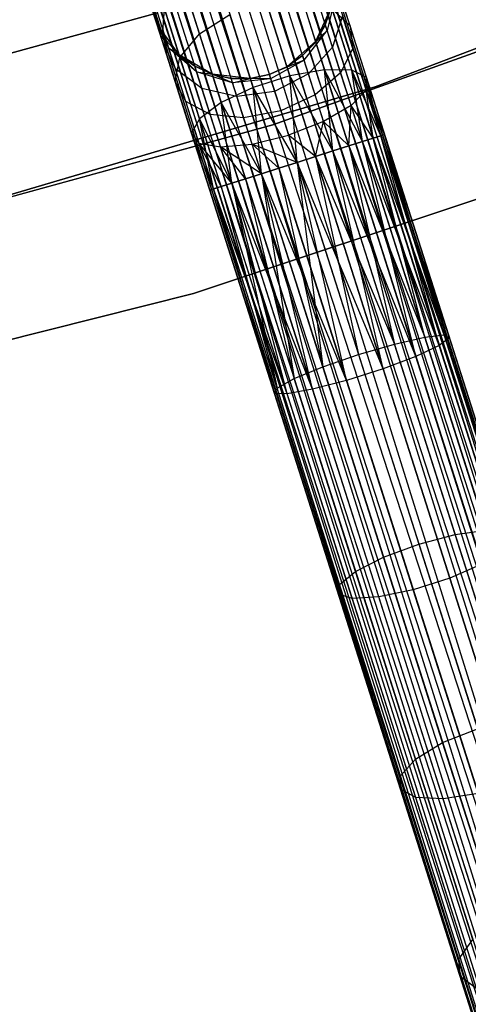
# Model space of a CAD drawing. Extents: x -102 to 102, y -101 to 102.
# Tile 283 of 481: x 16 to 21, y -69 to -58. Entities that reach past the tile are written whole.
import ezdxf

# ---------------------------------------------------------------- set-up
doc = ezdxf.new("R2010")
doc.units = 0
doc.header["$LTSCALE"] = 25.4
doc.layers.get('0').update_dxf_attribs({"linetype": 'CONTINUOUS'})

# ---------------------------------------------------------------- blocks, each defined once
blk = doc.blocks.new('NL2500011659_STL')
at = {"color": 0}
for p, q in [((14.094, -40.931, -7.395), (25.427, -76.553, -7.395)), ((14.094, -40.931, -7.605), (25.427, -76.553, -7.395)), ((25.385, -76.566, -7.809), (14.094, -40.931, -7.605)), ((14.094, -40.931, -7.605), (25.427, -76.553, -7.395)), ((14.094, -40.931, -7.395), (25.427, -76.553, -7.395)), ((25.385, -76.566, -7.809), (14.094, -40.931, -7.605)), ((25.304, -76.592, -7), (13.855, -41.007, -6.831)), ((13.855, -41.007, -6.831), (25.039, -76.676, -6.691)), ((13.855, -41.007, -6.831), (25.039, -76.676, -6.691)), ((25.304, -76.592, -7), (13.855, -41.007, -6.831)), ((13.855, -41.007, -8.169), (25.187, -76.629, -8.169)), ((13.855, -41.007, -8.169), (25.187, -76.629, -8.169)), ((13.972, -40.97, -7), (25.304, -76.592, -7)), ((13.972, -40.97, -7), (25.304, -76.592, -7)), ((25.187, -76.629, -8.169), (13.972, -40.97, -8)), ((13.972, -40.97, -8), (25.385, -76.566, -7.809)), ((13.972, -40.97, -8), (25.385, -76.566, -7.809)), ((25.187, -76.629, -8.169), (13.972, -40.97, -8)), ((25.427, -76.553, -7.395), (14.053, -40.944, -7.191)), ((14.053, -40.944, -7.191), (25.304, -76.592, -7)), ((14.053, -40.944, -7.191), (25.304, -76.592, -7)), ((25.427, -76.553, -7.395), (14.053, -40.944, -7.191)), ((14.053, -40.944, -7.809), (25.385, -76.566, -7.809)), ((14.053, -40.944, -7.809), (25.385, -76.566, -7.809)), ((25.039, -76.676, -6.691), (13.534, -41.109, -6.586)), ((13.534, -41.109, -6.586), (24.677, -76.791, -6.522)), ((13.534, -41.109, -6.586), (24.677, -76.791, -6.522)), ((25.039, -76.676, -6.691), (13.534, -41.109, -6.586)), ((13.534, -41.109, -8.414), (24.866, -76.731, -8.414)), ((13.534, -41.109, -8.414), (24.866, -76.731, -8.414)), ((13.707, -41.054, -6.691), (25.039, -76.676, -6.691)), ((13.707, -41.054, -6.691), (25.039, -76.676, -6.691)), ((24.866, -76.731, -8.414), (13.707, -41.054, -8.309)), ((13.707, -41.054, -8.309), (25.187, -76.629, -8.169)), ((13.707, -41.054, -8.309), (25.187, -76.629, -8.169)), ((24.866, -76.731, -8.414), (13.707, -41.054, -8.309)), ((13.147, -41.232, -6.5), (24.479, -76.854, -6.5)), ((13.147, -41.232, -6.5), (24.479, -76.854, -6.5)), ((13.147, -41.232, -8.5), (24.479, -76.854, -8.5)), ((13.147, -41.232, -8.5), (24.479, -76.854, -8.5)), ((13.345, -41.169, -6.522), (24.677, -76.791, -6.522)), ((13.345, -41.169, -6.522), (24.677, -76.791, -6.522)), ((13.345, -41.169, -8.478), (24.479, -76.854, -8.5)), ((13.345, -41.169, -8.478), (24.479, -76.854, -8.5)), ((13.345, -41.169, -8.478), (24.866, -76.731, -8.414)), ((13.345, -41.169, -8.478), (24.866, -76.731, -8.414)), ((12.759, -41.356, -8.414), (24.091, -76.978, -8.414)), ((12.759, -41.356, -8.414), (24.091, -76.978, -8.414)), ((24.281, -76.917, -6.522), (12.759, -41.356, -6.586)), ((12.759, -41.356, -6.586), (23.919, -77.032, -6.691)), ((12.759, -41.356, -6.586), (23.919, -77.032, -6.691)), ((24.281, -76.917, -6.522), (12.759, -41.356, -6.586)), ((24.091, -76.978, -8.414), (12.949, -41.295, -8.478)), ((12.949, -41.295, -8.478), (24.479, -76.854, -8.5)), ((24.091, -76.978, -8.414), (12.949, -41.295, -8.478)), ((12.949, -41.295, -6.522), (24.281, -76.917, -6.522)), ((12.949, -41.295, -6.522), (24.281, -76.917, -6.522)), ((12.949, -41.295, -8.478), (24.479, -76.854, -8.5)), ((12.438, -41.458, -8.169), (23.771, -77.079, -8.169)), ((12.438, -41.458, -8.169), (23.771, -77.079, -8.169)), ((23.919, -77.032, -6.691), (12.438, -41.458, -6.831)), ((12.438, -41.458, -6.831), (23.654, -77.117, -7)), ((12.438, -41.458, -6.831), (23.654, -77.117, -7)), ((23.919, -77.032, -6.691), (12.438, -41.458, -6.831)), ((23.771, -77.079, -8.169), (12.587, -41.41, -8.309)), ((12.587, -41.41, -8.309), (24.091, -76.978, -8.414)), ((12.587, -41.41, -8.309), (24.091, -76.978, -8.414)), ((23.771, -77.079, -8.169), (12.587, -41.41, -8.309)), ((12.587, -41.41, -6.691), (23.919, -77.032, -6.691)), ((12.587, -41.41, -6.691), (23.919, -77.032, -6.691)), ((23.531, -77.156, -7.395), (12.199, -41.534, -7.605)), ((12.199, -41.534, -7.395), (23.531, -77.156, -7.395)), ((23.531, -77.156, -7.395), (12.199, -41.534, -7.605)), ((12.199, -41.534, -7.605), (23.572, -77.143, -7.809)), ((12.199, -41.534, -7.605), (23.572, -77.143, -7.809)), ((12.199, -41.534, -7.395), (23.531, -77.156, -7.395)), ((12.24, -41.521, -7.809), (23.572, -77.143, -7.809)), ((12.24, -41.521, -7.809), (23.572, -77.143, -7.809)), ((23.654, -77.117, -7), (12.24, -41.521, -7.191)), ((12.24, -41.521, -7.191), (23.531, -77.156, -7.395)), ((12.24, -41.521, -7.191), (23.531, -77.156, -7.395)), ((23.654, -77.117, -7), (12.24, -41.521, -7.191)), ((23.572, -77.143, -7.809), (12.321, -41.495, -8)), ((12.321, -41.495, -8), (23.771, -77.079, -8.169)), ((12.321, -41.495, -8), (23.771, -77.079, -8.169)), ((23.572, -77.143, -7.809), (12.321, -41.495, -8)), ((12.321, -41.495, -7), (23.654, -77.117, -7)), ((12.321, -41.495, -7), (23.654, -77.117, -7)), ((19.811, -58.708, -316), (24.143, -57.065, -316)), ((24.143, -57.065, -315), (19.811, -58.708, -315)), ((19.811, -58.708, -316), (24.143, -57.065, -316)), ((24.143, -57.065, -315), (19.811, -58.708, -315)), ((17.907, -58.134, -307.227), (17.718, -57.541, -307.849)), ((17.907, -58.134, -307.227), (17.718, -57.541, -307.849)), ((23.121, -57.54, -308.5), (18.704, -59.122, -308.5)), ((18.704, -59.122, -318), (23.121, -57.54, -318)), ((18.704, -59.122, -318), (23.121, -57.54, -318)), ((23.121, -57.54, -308.5), (18.704, -59.122, -308.5)), ((17.445, -58.024, -314), (17.361, -57.617, -314)), ((17.445, -58.024, -314), (17.361, -57.617, -314)), ((19.272, -58.035, -309.5), (19.386, -57.708, -308.977)), ((19.272, -58.035, -309.5), (19.386, -57.708, -308.977)), ((19.386, -57.708, -308.977), (19.292, -58.097, -309.089)), ((19.386, -57.708, -308.977), (19.292, -58.097, -309.089)), ((19.54, -58.048, -307.797), (19.399, -57.605, -308.263)), ((19.54, -58.048, -307.797), (19.399, -57.605, -308.263)), ((18.886, -58.589, -306.668), (18.635, -57.798, -307.091)), ((18.886, -58.589, -306.668), (18.635, -57.798, -307.091)), ((19.264, -58.523, -306.828), (19.027, -57.777, -307.227)), ((19.264, -58.523, -306.828), (19.027, -57.777, -307.227)), ((17.44, -57.908, -312), (14.736, -58.653, -312)), ((14.736, -58.653, -314), (17.44, -57.908, -314)), ((14.736, -58.653, -314), (17.44, -57.908, -314)), ((17.44, -57.908, -312), (14.736, -58.653, -312)), ((17.445, -58.024, -314), (17.381, -57.825, -309.5)), ((17.445, -58.024, -314), (17.381, -57.825, -309.5)), ((17.573, -58.285, -308.977), (17.413, -57.923, -308.85)), ((17.413, -57.923, -308.85), (17.445, -58.024, -309.5)), ((17.413, -57.923, -308.85), (17.445, -58.024, -309.5)), ((17.503, -58.208, -308.263), (17.413, -57.923, -308.85)), ((17.573, -58.285, -308.977), (17.413, -57.923, -308.85)), ((17.503, -58.208, -308.263), (17.413, -57.923, -308.85)), ((17.503, -58.208, -308.263), (17.529, -57.864, -308.031)), ((17.503, -58.208, -308.263), (17.529, -57.864, -308.031)), ((17.696, -58.391, -307.477), (17.529, -57.864, -308.031)), ((17.696, -58.391, -307.477), (17.529, -57.864, -308.031)), ((19.338, -57.837, -314), (19.166, -58.216, -314)), ((19.338, -57.837, -314), (19.166, -58.216, -314)), ((19.272, -58.035, -309.5), (19.338, -57.837, -309.5)), ((19.338, -57.837, -314), (19.272, -58.035, -309.5)), ((19.272, -58.035, -309.5), (19.338, -57.837, -309.5)), ((19.338, -57.837, -314), (19.272, -58.035, -309.5)), ((19.347, -57.866, -307.477), (19.54, -58.048, -307.797)), ((19.558, -58.53, -307.122), (19.347, -57.866, -307.477)), ((19.558, -58.53, -307.122), (19.347, -57.866, -307.477)), ((19.347, -57.866, -307.477), (19.54, -58.048, -307.797)), ((17.687, -58.362, -314), (17.445, -58.024, -314)), ((17.573, -58.285, -308.977), (17.445, -58.024, -309.5)), ((17.445, -58.024, -309.5), (17.548, -58.206, -309.5)), ((17.573, -58.285, -308.977), (17.445, -58.024, -309.5)), ((17.445, -58.024, -309.5), (17.445, -58.024, -314)), ((17.548, -58.206, -309.5), (17.445, -58.024, -314)), ((17.687, -58.362, -314), (17.445, -58.024, -314)), ((17.548, -58.206, -309.5), (17.445, -58.024, -314)), ((17.445, -58.024, -309.5), (17.548, -58.206, -309.5)), ((17.445, -58.024, -309.5), (17.445, -58.024, -314)), ((17.907, -58.134, -307.227), (18.238, -57.924, -307.091)), ((17.907, -58.134, -307.227), (18.238, -57.924, -307.091)), ((18.49, -58.715, -306.668), (18.238, -57.924, -307.091)), ((18.49, -58.715, -306.668), (18.238, -57.924, -307.091)), ((19.459, -57.937, -308.506), (19.349, -58.277, -308.718)), ((19.459, -57.937, -308.506), (19.349, -58.277, -308.718)), ((19.572, -58.293, -308.132), (19.459, -57.937, -308.506)), ((19.572, -58.293, -308.132), (19.459, -57.937, -308.506)), ((17.696, -58.391, -307.477), (17.907, -58.134, -307.227)), ((17.696, -58.391, -307.477), (17.907, -58.134, -307.227)), ((18.144, -58.88, -306.828), (17.907, -58.134, -307.227)), ((18.144, -58.88, -306.828), (17.907, -58.134, -307.227)), ((19.025, -58.37, -309.5), (19.292, -58.097, -309.089)), ((19.025, -58.37, -309.5), (19.292, -58.097, -309.089)), ((19.042, -58.421, -309.164), (19.292, -58.097, -309.089)), ((19.042, -58.421, -309.164), (19.292, -58.097, -309.089)), ((19.166, -58.216, -309.5), (19.272, -58.035, -309.5)), ((19.272, -58.035, -309.5), (19.166, -58.216, -314)), ((19.272, -58.035, -309.5), (19.166, -58.216, -314)), ((19.166, -58.216, -309.5), (19.272, -58.035, -309.5)), ((19.166, -58.216, -309.5), (19.292, -58.097, -309.089)), ((19.166, -58.216, -309.5), (19.292, -58.097, -309.089)), ((19.292, -58.097, -309.089), (19.272, -58.035, -309.5)), ((19.292, -58.097, -309.089), (19.272, -58.035, -309.5)), ((19.349, -58.277, -308.718), (19.292, -58.097, -309.089)), ((19.349, -58.277, -308.718), (19.292, -58.097, -309.089)), ((19.54, -58.048, -307.797), (19.572, -58.293, -308.132)), ((19.718, -58.608, -307.498), (19.54, -58.048, -307.797)), ((19.718, -58.608, -307.498), (19.54, -58.048, -307.797)), ((19.54, -58.048, -307.797), (19.572, -58.293, -308.132)), ((17.646, -58.513, -308.506), (17.503, -58.208, -308.263)), ((17.644, -58.651, -307.797), (17.503, -58.208, -308.263)), ((17.646, -58.513, -308.506), (17.503, -58.208, -308.263)), ((17.644, -58.651, -307.797), (17.503, -58.208, -308.263)), ((17.573, -58.285, -308.977), (17.548, -58.206, -309.5)), ((17.548, -58.206, -309.5), (17.687, -58.362, -309.5)), ((17.573, -58.285, -308.977), (17.548, -58.206, -309.5)), ((17.687, -58.362, -314), (17.548, -58.206, -309.5)), ((17.548, -58.206, -309.5), (17.687, -58.362, -309.5)), ((17.687, -58.362, -314), (17.548, -58.206, -309.5)), ((19.166, -58.216, -314), (18.856, -58.492, -314)), ((19.166, -58.216, -314), (18.856, -58.492, -314)), ((19.025, -58.37, -309.5), (19.166, -58.216, -309.5)), ((19.166, -58.216, -314), (19.025, -58.37, -309.5)), ((19.025, -58.37, -309.5), (19.166, -58.216, -309.5)), ((19.166, -58.216, -314), (19.025, -58.37, -309.5)), ((19.166, -58.216, -309.5), (19.166, -58.216, -314)), ((19.166, -58.216, -309.5), (19.166, -58.216, -314)), ((17.875, -58.548, -309.089), (17.573, -58.285, -308.977)), ((17.573, -58.285, -308.977), (17.687, -58.362, -309.5)), ((17.573, -58.285, -308.977), (17.687, -58.362, -309.5)), ((17.646, -58.513, -308.506), (17.573, -58.285, -308.977)), ((17.875, -58.548, -309.089), (17.573, -58.285, -308.977)), ((17.646, -58.513, -308.506), (17.573, -58.285, -308.977)), ((19.349, -58.277, -308.718), (19.088, -58.568, -308.861)), ((19.349, -58.277, -308.718), (19.088, -58.568, -308.861)), ((19.438, -58.558, -308.423), (19.349, -58.277, -308.718)), ((19.438, -58.558, -308.423), (19.349, -58.277, -308.718)), ((19.572, -58.293, -308.132), (19.438, -58.558, -308.423)), ((19.572, -58.293, -308.132), (19.438, -58.558, -308.423)), ((19.715, -58.743, -307.892), (19.572, -58.293, -308.132)), ((19.715, -58.743, -307.892), (19.572, -58.293, -308.132)), ((17.644, -58.651, -307.797), (17.696, -58.391, -307.477)), ((17.644, -58.651, -307.797), (17.696, -58.391, -307.477)), ((18.046, -58.572, -314), (17.687, -58.362, -314)), ((17.875, -58.548, -309.089), (17.687, -58.362, -309.5)), ((17.687, -58.362, -309.5), (17.856, -58.486, -309.5)), ((17.875, -58.548, -309.089), (17.687, -58.362, -309.5)), ((17.856, -58.486, -309.5), (17.687, -58.362, -314)), ((18.046, -58.572, -314), (17.687, -58.362, -314)), ((17.856, -58.486, -309.5), (17.687, -58.362, -314)), ((17.687, -58.362, -309.5), (17.856, -58.486, -309.5)), ((17.687, -58.362, -309.5), (17.687, -58.362, -314)), ((17.687, -58.362, -309.5), (17.687, -58.362, -314)), ((17.908, -59.055, -307.122), (17.696, -58.391, -307.477)), ((17.908, -59.055, -307.122), (17.696, -58.391, -307.477)), ((19.042, -58.421, -309.164), (18.664, -58.576, -309.5)), ((19.042, -58.421, -309.164), (18.664, -58.576, -309.5)), ((19.042, -58.421, -309.164), (18.679, -58.622, -309.191)), ((19.042, -58.421, -309.164), (18.679, -58.622, -309.191)), ((18.856, -58.492, -309.5), (19.025, -58.37, -309.5)), ((19.025, -58.37, -309.5), (18.856, -58.492, -314)), ((19.025, -58.37, -309.5), (18.856, -58.492, -314)), ((18.856, -58.492, -309.5), (19.025, -58.37, -309.5)), ((18.856, -58.492, -309.5), (19.042, -58.421, -309.164)), ((18.856, -58.492, -309.5), (19.042, -58.421, -309.164)), ((19.025, -58.37, -309.5), (19.042, -58.421, -309.164)), ((19.025, -58.37, -309.5), (19.042, -58.421, -309.164)), ((19.088, -58.568, -308.861), (19.042, -58.421, -309.164)), ((19.088, -58.568, -308.861), (19.042, -58.421, -309.164)), ((17.933, -58.728, -308.718), (17.646, -58.513, -308.506)), ((17.76, -58.87, -308.132), (17.646, -58.513, -308.506)), ((17.933, -58.728, -308.718), (17.646, -58.513, -308.506)), ((17.76, -58.87, -308.132), (17.646, -58.513, -308.506)), ((17.875, -58.548, -309.089), (17.856, -58.486, -309.5)), ((17.856, -58.486, -309.5), (18.046, -58.572, -309.5)), ((17.875, -58.548, -309.089), (17.856, -58.486, -309.5)), ((18.046, -58.572, -314), (17.856, -58.486, -309.5)), ((17.856, -58.486, -309.5), (18.046, -58.572, -309.5)), ((18.046, -58.572, -314), (17.856, -58.486, -309.5)), ((18.266, -58.667, -309.164), (17.875, -58.548, -309.089)), ((17.875, -58.548, -309.089), (18.046, -58.572, -309.5)), ((17.875, -58.548, -309.089), (18.046, -58.572, -309.5)), ((17.933, -58.728, -308.718), (17.875, -58.548, -309.089)), ((18.266, -58.667, -309.164), (17.875, -58.548, -309.089)), ((17.933, -58.728, -308.718), (17.875, -58.548, -309.089)), ((18.856, -58.492, -314), (18.664, -58.576, -314)), ((18.664, -58.576, -309.5), (18.856, -58.492, -309.5)), ((18.664, -58.576, -309.5), (18.856, -58.492, -309.5)), ((18.856, -58.492, -314), (18.664, -58.576, -314)), ((18.856, -58.492, -309.5), (18.856, -58.492, -314)), ((18.856, -58.492, -309.5), (18.856, -58.492, -314)), ((19.264, -58.523, -306.828), (18.886, -58.589, -306.668)), ((19.264, -58.523, -306.828), (18.886, -58.589, -306.668)), ((19.438, -58.558, -308.423), (19.161, -58.797, -308.621)), ((19.438, -58.558, -308.423), (19.161, -58.797, -308.621)), ((19.355, -59.405, -306.586), (19.264, -58.523, -306.828)), ((19.527, -59.351, -306.691), (19.264, -58.523, -306.828)), ((19.355, -59.405, -306.586), (19.264, -58.523, -306.828)), ((19.527, -59.351, -306.691), (19.264, -58.523, -306.828)), ((19.675, -59.303, -306.831), (19.264, -58.523, -306.828)), ((19.675, -59.303, -306.831), (19.264, -58.523, -306.828)), ((19.558, -58.53, -307.122), (19.264, -58.523, -306.828)), ((19.558, -58.53, -307.122), (19.264, -58.523, -306.828)), ((19.551, -58.912, -308.234), (19.438, -58.558, -308.423)), ((19.551, -58.912, -308.234), (19.438, -58.558, -308.423)), ((19.675, -59.303, -306.831), (19.558, -58.53, -307.122)), ((19.792, -59.266, -307), (19.558, -58.53, -307.122)), ((19.675, -59.303, -306.831), (19.558, -58.53, -307.122)), ((19.792, -59.266, -307), (19.558, -58.53, -307.122)), ((19.873, -59.24, -307.191), (19.558, -58.53, -307.122)), ((19.873, -59.24, -307.191), (19.558, -58.53, -307.122)), ((19.718, -58.608, -307.498), (19.558, -58.53, -307.122)), ((19.718, -58.608, -307.498), (19.558, -58.53, -307.122)), ((17.76, -58.87, -308.132), (17.644, -58.651, -307.797)), ((17.822, -59.211, -307.498), (17.644, -58.651, -307.797)), ((17.76, -58.87, -308.132), (17.644, -58.651, -307.797)), ((17.822, -59.211, -307.498), (17.644, -58.651, -307.797)), ((18.459, -58.618, -314), (18.046, -58.572, -314)), ((18.266, -58.667, -309.164), (18.046, -58.572, -309.5)), ((18.046, -58.572, -309.5), (18.25, -58.617, -309.5)), ((18.266, -58.667, -309.164), (18.046, -58.572, -309.5)), ((18.25, -58.617, -309.5), (18.046, -58.572, -314)), ((18.459, -58.618, -314), (18.046, -58.572, -314)), ((18.25, -58.617, -309.5), (18.046, -58.572, -314)), ((18.046, -58.572, -309.5), (18.25, -58.617, -309.5)), ((18.046, -58.572, -309.5), (18.046, -58.572, -314)), ((18.046, -58.572, -309.5), (18.046, -58.572, -314)), ((18.266, -58.667, -309.164), (18.25, -58.617, -309.5)), ((18.25, -58.617, -309.5), (18.459, -58.618, -309.5)), ((18.266, -58.667, -309.164), (18.25, -58.617, -309.5)), ((18.459, -58.618, -314), (18.25, -58.617, -309.5)), ((18.25, -58.617, -309.5), (18.459, -58.618, -309.5)), ((18.459, -58.618, -314), (18.25, -58.617, -309.5)), ((18.266, -58.667, -309.164), (18.459, -58.618, -309.5)), ((18.266, -58.667, -309.164), (18.459, -58.618, -309.5)), ((18.679, -58.622, -309.191), (18.266, -58.667, -309.164)), ((18.679, -58.622, -309.191), (18.266, -58.667, -309.164)), ((18.313, -58.814, -308.861), (18.266, -58.667, -309.164)), ((18.313, -58.814, -308.861), (18.266, -58.667, -309.164)), ((18.664, -58.576, -314), (18.459, -58.618, -314)), ((18.459, -58.618, -309.5), (18.664, -58.576, -309.5)), ((18.459, -58.618, -309.5), (18.664, -58.576, -309.5)), ((18.664, -58.576, -314), (18.459, -58.618, -314)), ((18.679, -58.622, -309.191), (18.459, -58.618, -309.5)), ((18.679, -58.622, -309.191), (18.459, -58.618, -309.5)), ((18.459, -58.618, -309.5), (18.459, -58.618, -314)), ((18.459, -58.618, -309.5), (18.459, -58.618, -314)), ((18.886, -58.589, -306.668), (18.49, -58.715, -306.668)), ((18.886, -58.589, -306.668), (18.49, -58.715, -306.668)), ((18.664, -58.576, -309.5), (18.679, -58.622, -309.191)), ((18.664, -58.576, -309.5), (18.679, -58.622, -309.191)), ((18.664, -58.576, -309.5), (18.664, -58.576, -314)), ((18.664, -58.576, -309.5), (18.664, -58.576, -314)), ((18.679, -58.622, -309.191), (18.722, -58.758, -308.912)), ((18.679, -58.622, -309.191), (18.722, -58.758, -308.912)), ((19.088, -58.568, -308.861), (18.722, -58.758, -308.912)), ((19.088, -58.568, -308.861), (18.722, -58.758, -308.912)), ((18.967, -59.529, -306.5), (18.886, -58.589, -306.668)), ((19.165, -59.466, -306.522), (18.886, -58.589, -306.668)), ((18.967, -59.529, -306.5), (18.886, -58.589, -306.668)), ((19.165, -59.466, -306.522), (18.886, -58.589, -306.668)), ((19.355, -59.405, -306.586), (18.886, -58.589, -306.668)), ((19.355, -59.405, -306.586), (18.886, -58.589, -306.668)), ((19.161, -58.797, -308.621), (19.088, -58.568, -308.861)), ((19.161, -58.797, -308.621), (19.088, -58.568, -308.861)), ((19.715, -58.743, -307.892), (19.718, -58.608, -307.498)), ((19.715, -58.743, -307.892), (19.718, -58.608, -307.498)), ((19.915, -59.227, -307.605), (19.718, -58.608, -307.498)), ((19.915, -59.227, -307.395), (19.718, -58.608, -307.498)), ((19.873, -59.24, -307.191), (19.718, -58.608, -307.498)), ((19.915, -59.227, -307.395), (19.718, -58.608, -307.498)), ((19.873, -59.24, -307.191), (19.718, -58.608, -307.498)), ((19.915, -59.227, -307.605), (19.718, -58.608, -307.498)), ((15.369, -60.023, -316), (19.811, -58.708, -316)), ((19.811, -58.708, -315), (15.369, -60.023, -315)), ((15.369, -60.023, -316), (19.811, -58.708, -316)), ((19.811, -58.708, -315), (15.369, -60.023, -315)), ((18.313, -58.814, -308.861), (17.933, -58.728, -308.718)), ((18.022, -59.009, -308.423), (17.933, -58.728, -308.718)), ((18.313, -58.814, -308.861), (17.933, -58.728, -308.718)), ((18.022, -59.009, -308.423), (17.933, -58.728, -308.718)), ((18.49, -58.715, -306.668), (18.144, -58.88, -306.828)), ((18.49, -58.715, -306.668), (18.144, -58.88, -306.828)), ((18.722, -58.758, -308.912), (18.313, -58.814, -308.861)), ((18.722, -58.758, -308.912), (18.313, -58.814, -308.861)), ((18.58, -59.652, -306.586), (18.49, -58.715, -306.668)), ((18.769, -59.592, -306.522), (18.49, -58.715, -306.668)), ((18.58, -59.652, -306.586), (18.49, -58.715, -306.668)), ((18.769, -59.592, -306.522), (18.49, -58.715, -306.668)), ((18.967, -59.529, -306.5), (18.49, -58.715, -306.668)), ((18.967, -59.529, -306.5), (18.49, -58.715, -306.668)), ((18.722, -58.758, -308.912), (18.789, -58.969, -308.691)), ((18.722, -58.758, -308.912), (18.789, -58.969, -308.691)), ((19.551, -58.912, -308.234), (19.715, -58.743, -307.892)), ((19.551, -58.912, -308.234), (19.715, -58.743, -307.892)), ((19.915, -59.227, -307.605), (19.715, -58.743, -307.892)), ((19.873, -59.24, -307.809), (19.715, -58.743, -307.892)), ((19.915, -59.227, -307.605), (19.715, -58.743, -307.892)), ((19.873, -59.24, -307.809), (19.715, -58.743, -307.892)), ((19.792, -59.266, -308), (19.715, -58.743, -307.892)), ((19.792, -59.266, -308), (19.715, -58.743, -307.892)), ((19.811, -58.708, -316), (19.811, -58.708, -315)), ((19.811, -58.708, -316), (19.811, -58.708, -315)), ((18.022, -59.009, -308.423), (17.76, -58.87, -308.132)), ((17.902, -59.319, -307.892), (17.76, -58.87, -308.132)), ((18.022, -59.009, -308.423), (17.76, -58.87, -308.132)), ((17.902, -59.319, -307.892), (17.76, -58.87, -308.132)), ((18.144, -58.88, -306.828), (17.908, -59.055, -307.122)), ((18.144, -58.88, -306.828), (17.908, -59.055, -307.122)), ((18.259, -59.754, -306.831), (18.144, -58.88, -306.828)), ((18.407, -59.707, -306.691), (18.144, -58.88, -306.828)), ((18.259, -59.754, -306.831), (18.144, -58.88, -306.828)), ((18.407, -59.707, -306.691), (18.144, -58.88, -306.828)), ((18.58, -59.652, -306.586), (18.144, -58.88, -306.828)), ((18.58, -59.652, -306.586), (18.144, -58.88, -306.828)), ((18.386, -59.044, -308.621), (18.313, -58.814, -308.861)), ((18.386, -59.044, -308.621), (18.313, -58.814, -308.861)), ((19.161, -58.797, -308.621), (18.789, -58.969, -308.691)), ((19.161, -58.797, -308.621), (18.789, -58.969, -308.691)), ((19.253, -59.086, -308.467), (19.161, -58.797, -308.621)), ((19.253, -59.086, -308.467), (19.161, -58.797, -308.621)), ((18.789, -58.969, -308.691), (18.386, -59.044, -308.621)), ((18.789, -58.969, -308.691), (18.386, -59.044, -308.621)), ((18.789, -58.969, -308.691), (18.873, -59.234, -308.549)), ((18.789, -58.969, -308.691), (18.873, -59.234, -308.549)), ((19.551, -58.912, -308.234), (19.253, -59.086, -308.467)), ((19.551, -58.912, -308.234), (19.253, -59.086, -308.467)), ((19.527, -59.351, -308.309), (19.551, -58.912, -308.234)), ((19.527, -59.351, -308.309), (19.551, -58.912, -308.234)), ((19.792, -59.266, -308), (19.551, -58.912, -308.234)), ((19.675, -59.303, -308.169), (19.551, -58.912, -308.234)), ((19.792, -59.266, -308), (19.551, -58.912, -308.234)), ((19.675, -59.303, -308.169), (19.551, -58.912, -308.234)), ((17.908, -59.055, -307.122), (17.822, -59.211, -307.498)), ((17.908, -59.055, -307.122), (17.822, -59.211, -307.498)), ((18.061, -59.817, -307.191), (17.908, -59.055, -307.122)), ((18.142, -59.791, -307), (17.908, -59.055, -307.122)), ((18.061, -59.817, -307.191), (17.908, -59.055, -307.122)), ((18.142, -59.791, -307), (17.908, -59.055, -307.122)), ((18.259, -59.754, -306.831), (17.908, -59.055, -307.122)), ((18.259, -59.754, -306.831), (17.908, -59.055, -307.122)), ((18.386, -59.044, -308.621), (18.022, -59.009, -308.423)), ((18.134, -59.362, -308.234), (18.022, -59.009, -308.423)), ((18.386, -59.044, -308.621), (18.022, -59.009, -308.423)), ((18.134, -59.362, -308.234), (18.022, -59.009, -308.423)), ((18.478, -59.332, -308.467), (18.386, -59.044, -308.621)), ((18.478, -59.332, -308.467), (18.386, -59.044, -308.621)), ((19.253, -59.086, -308.467), (18.873, -59.234, -308.549)), ((19.253, -59.086, -308.467), (18.873, -59.234, -308.549)), ((19.165, -59.466, -308.478), (19.253, -59.086, -308.467)), ((19.165, -59.466, -308.478), (19.253, -59.086, -308.467)), ((19.527, -59.351, -308.309), (19.253, -59.086, -308.467)), ((19.527, -59.351, -308.309), (19.253, -59.086, -308.467)), ((19.355, -59.405, -308.414), (19.253, -59.086, -308.467)), ((19.355, -59.405, -308.414), (19.253, -59.086, -308.467)), ((18.704, -59.122, -308.5), (14.18, -60.367, -308.5)), ((14.18, -60.367, -318), (18.704, -59.122, -318)), ((14.18, -60.367, -318), (18.704, -59.122, -318)), ((18.704, -59.122, -308.5), (14.18, -60.367, -308.5)), ((18.704, -59.122, -318), (18.704, -59.122, -308.5)), ((18.704, -59.122, -318), (18.704, -59.122, -308.5)), ((18.019, -59.83, -307.395), (17.822, -59.211, -307.498)), ((18.019, -59.83, -307.605), (17.822, -59.211, -307.498)), ((18.061, -59.817, -307.809), (17.822, -59.211, -307.498)), ((17.822, -59.211, -307.498), (17.902, -59.319, -307.892)), ((18.061, -59.817, -307.809), (17.822, -59.211, -307.498)), ((18.019, -59.83, -307.605), (17.822, -59.211, -307.498)), ((18.019, -59.83, -307.395), (17.822, -59.211, -307.498)), ((18.061, -59.817, -307.191), (17.822, -59.211, -307.498)), ((18.061, -59.817, -307.191), (17.822, -59.211, -307.498)), ((17.822, -59.211, -307.498), (17.902, -59.319, -307.892)), ((18.478, -59.332, -308.467), (18.873, -59.234, -308.549)), ((18.478, -59.332, -308.467), (18.873, -59.234, -308.549)), ((18.873, -59.234, -308.549), (18.967, -59.529, -308.5)), ((19.165, -59.466, -308.478), (18.873, -59.234, -308.549)), ((19.165, -59.466, -308.478), (18.873, -59.234, -308.549)), ((18.873, -59.234, -308.549), (18.967, -59.529, -308.5)), ((19.675, -59.303, -306.831), (19.527, -59.351, -306.691)), ((19.527, -59.351, -308.309), (19.675, -59.303, -308.169)), ((19.675, -59.303, -306.831), (19.527, -59.351, -306.691)), ((19.527, -59.351, -308.309), (19.675, -59.303, -308.169)), ((19.792, -59.266, -307), (19.675, -59.303, -306.831)), ((19.675, -59.303, -308.169), (19.792, -59.266, -308)), ((19.792, -59.266, -307), (19.675, -59.303, -306.831)), ((19.675, -59.303, -308.169), (19.792, -59.266, -308)), ((20.35, -61.426, -306.702), (19.675, -59.303, -306.831)), ((20.35, -61.426, -306.702), (19.675, -59.303, -306.831)), ((20.508, -61.517, -307.863), (19.675, -59.303, -308.169)), ((20.508, -61.517, -307.863), (19.675, -59.303, -308.169)), ((20.254, -61.635, -308.17), (19.675, -59.303, -308.169)), ((20.254, -61.635, -308.17), (19.675, -59.303, -308.169)), ((19.873, -59.24, -307.191), (19.792, -59.266, -307)), ((19.792, -59.266, -308), (19.873, -59.24, -307.809)), ((19.873, -59.24, -307.191), (19.792, -59.266, -307)), ((19.792, -59.266, -308), (19.873, -59.24, -307.809)), ((20.35, -61.426, -306.702), (19.792, -59.266, -307)), ((20.35, -61.426, -306.702), (19.792, -59.266, -307)), ((20.561, -61.402, -307.06), (19.792, -59.266, -307)), ((20.561, -61.402, -307.06), (19.792, -59.266, -307)), ((20.508, -61.517, -307.863), (19.792, -59.266, -308)), ((20.508, -61.517, -307.863), (19.792, -59.266, -308)), ((19.915, -59.227, -307.395), (19.873, -59.24, -307.191)), ((19.873, -59.24, -307.809), (19.915, -59.227, -307.605)), ((19.915, -59.227, -307.395), (19.873, -59.24, -307.191)), ((19.873, -59.24, -307.809), (19.915, -59.227, -307.605)), ((20.561, -61.402, -307.06), (19.873, -59.24, -307.191)), ((20.561, -61.402, -307.06), (19.873, -59.24, -307.191)), ((20.617, -61.434, -307.471), (19.873, -59.24, -307.809)), ((20.617, -61.434, -307.471), (19.873, -59.24, -307.809)), ((20.508, -61.517, -307.863), (19.873, -59.24, -307.809)), ((20.508, -61.517, -307.863), (19.873, -59.24, -307.809)), ((20.561, -61.402, -307.06), (19.915, -59.227, -307.395)), ((20.561, -61.402, -307.06), (19.915, -59.227, -307.395)), ((20.617, -61.434, -307.471), (19.915, -59.227, -307.395)), ((20.617, -61.434, -307.471), (19.915, -59.227, -307.605)), ((20.617, -61.434, -307.471), (19.915, -59.227, -307.395)), ((20.617, -61.434, -307.471), (19.915, -59.227, -307.605)), ((18.259, -59.754, -308.169), (17.902, -59.319, -307.892)), ((17.902, -59.319, -307.892), (18.134, -59.362, -308.234)), ((18.142, -59.791, -308), (17.902, -59.319, -307.892)), ((18.259, -59.754, -308.169), (17.902, -59.319, -307.892)), ((18.142, -59.791, -308), (17.902, -59.319, -307.892)), ((18.061, -59.817, -307.809), (17.902, -59.319, -307.892)), ((18.061, -59.817, -307.809), (17.902, -59.319, -307.892)), ((17.902, -59.319, -307.892), (18.134, -59.362, -308.234)), ((18.134, -59.362, -308.234), (18.478, -59.332, -308.467)), ((18.134, -59.362, -308.234), (18.478, -59.332, -308.467)), ((18.58, -59.652, -308.414), (18.134, -59.362, -308.234)), ((18.407, -59.707, -308.309), (18.134, -59.362, -308.234)), ((18.58, -59.652, -308.414), (18.134, -59.362, -308.234)), ((18.407, -59.707, -308.309), (18.134, -59.362, -308.234)), ((18.259, -59.754, -308.169), (18.134, -59.362, -308.234)), ((18.259, -59.754, -308.169), (18.134, -59.362, -308.234)), ((18.967, -59.529, -308.5), (18.478, -59.332, -308.467)), ((18.769, -59.592, -308.478), (18.478, -59.332, -308.467)), ((18.967, -59.529, -308.5), (18.478, -59.332, -308.467)), ((18.769, -59.592, -308.478), (18.478, -59.332, -308.467)), ((18.58, -59.652, -308.414), (18.478, -59.332, -308.467)), ((18.58, -59.652, -308.414), (18.478, -59.332, -308.467)), ((19.165, -59.466, -308.478), (19.355, -59.405, -308.414)), ((19.355, -59.405, -306.586), (19.165, -59.466, -306.522)), ((19.355, -59.405, -306.586), (19.165, -59.466, -306.522)), ((19.165, -59.466, -308.478), (19.355, -59.405, -308.414)), ((19.355, -59.405, -308.414), (19.527, -59.351, -308.309)), ((19.527, -59.351, -306.691), (19.355, -59.405, -306.586)), ((19.527, -59.351, -306.691), (19.355, -59.405, -306.586)), ((19.355, -59.405, -308.414), (19.527, -59.351, -308.309)), ((20.254, -61.635, -308.17), (19.355, -59.405, -308.414)), ((20.254, -61.635, -308.17), (19.355, -59.405, -308.414)), ((19.898, -61.769, -308.338), (19.355, -59.405, -308.414)), ((19.898, -61.769, -308.338), (19.355, -59.405, -308.414)), ((19.355, -59.405, -306.586), (20.021, -61.501, -306.459)), ((19.355, -59.405, -306.586), (20.021, -61.501, -306.459)), ((19.527, -59.351, -306.691), (20.35, -61.426, -306.702)), ((19.527, -59.351, -306.691), (20.35, -61.426, -306.702)), ((19.527, -59.351, -306.691), (20.021, -61.501, -306.459)), ((20.254, -61.635, -308.17), (19.527, -59.351, -308.309)), ((20.254, -61.635, -308.17), (19.527, -59.351, -308.309)), ((19.527, -59.351, -306.691), (20.021, -61.501, -306.459)), ((17.842, -60.952, -308.5), (22.347, -59.45, -308.5)), ((22.347, -59.45, -318), (17.842, -60.952, -318)), ((17.842, -60.952, -308.5), (22.347, -59.45, -308.5)), ((22.347, -59.45, -318), (17.842, -60.952, -318)), ((18.967, -59.529, -308.5), (19.165, -59.466, -308.478)), ((19.165, -59.466, -306.522), (18.967, -59.529, -306.5)), ((19.165, -59.466, -306.522), (18.967, -59.529, -306.5)), ((18.967, -59.529, -308.5), (19.165, -59.466, -308.478)), ((19.898, -61.769, -308.338), (19.165, -59.466, -308.478)), ((19.898, -61.769, -308.338), (19.165, -59.466, -308.478)), ((19.165, -59.466, -306.522), (20.021, -61.501, -306.459)), ((19.165, -59.466, -306.522), (20.021, -61.501, -306.459)), ((19.165, -59.466, -306.522), (19.631, -61.615, -306.374)), ((19.165, -59.466, -306.522), (19.631, -61.615, -306.374)), ((18.58, -59.652, -308.414), (18.769, -59.592, -308.478)), ((18.769, -59.592, -306.522), (18.58, -59.652, -306.586)), ((18.58, -59.652, -308.414), (18.769, -59.592, -308.478)), ((18.769, -59.592, -306.522), (18.58, -59.652, -306.586)), ((18.769, -59.592, -308.478), (18.967, -59.529, -308.5)), ((18.967, -59.529, -306.5), (18.769, -59.592, -306.522)), ((18.769, -59.592, -308.478), (18.967, -59.529, -308.5)), ((18.967, -59.529, -306.5), (18.769, -59.592, -306.522)), ((19.502, -61.895, -308.338), (18.769, -59.592, -308.478)), ((19.502, -61.895, -308.338), (18.769, -59.592, -308.478)), ((18.769, -59.592, -306.522), (19.246, -61.747, -306.459)), ((18.769, -59.592, -306.522), (19.246, -61.747, -306.459)), ((19.898, -61.769, -308.338), (18.967, -59.529, -308.5)), ((19.898, -61.769, -308.338), (18.967, -59.529, -308.5)), ((19.502, -61.895, -308.338), (18.967, -59.529, -308.5)), ((19.502, -61.895, -308.338), (18.967, -59.529, -308.5)), ((18.967, -59.529, -306.5), (19.631, -61.615, -306.374)), ((18.967, -59.529, -306.5), (19.631, -61.615, -306.374)), ((18.967, -59.529, -306.5), (19.246, -61.747, -306.459)), ((18.967, -59.529, -306.5), (19.246, -61.747, -306.459)), ((18.259, -59.754, -308.169), (18.407, -59.707, -308.309)), ((18.407, -59.707, -306.691), (18.259, -59.754, -306.831)), ((18.259, -59.754, -308.169), (18.407, -59.707, -308.309)), ((18.407, -59.707, -306.691), (18.259, -59.754, -306.831)), ((18.407, -59.707, -308.309), (18.58, -59.652, -308.414)), ((18.58, -59.652, -306.586), (18.407, -59.707, -306.691)), ((18.407, -59.707, -308.309), (18.58, -59.652, -308.414)), ((18.58, -59.652, -306.586), (18.407, -59.707, -306.691)), ((19.134, -61.991, -308.17), (18.407, -59.707, -308.309)), ((19.134, -61.991, -308.17), (18.407, -59.707, -308.309)), ((18.407, -59.707, -306.691), (18.934, -61.876, -306.702)), ((18.407, -59.707, -306.691), (18.934, -61.876, -306.702)), ((19.502, -61.895, -308.338), (18.58, -59.652, -308.414)), ((19.502, -61.895, -308.338), (18.58, -59.652, -308.414)), ((19.134, -61.991, -308.17), (18.58, -59.652, -308.414)), ((19.134, -61.991, -308.17), (18.58, -59.652, -308.414)), ((19.246, -61.747, -306.459), (18.58, -59.652, -306.586)), ((18.58, -59.652, -306.586), (18.934, -61.876, -306.702)), ((18.58, -59.652, -306.586), (18.934, -61.876, -306.702)), ((19.246, -61.747, -306.459), (18.58, -59.652, -306.586)), ((18.019, -59.83, -307.605), (18.061, -59.817, -307.809)), ((18.061, -59.817, -307.191), (18.019, -59.83, -307.395)), ((18.019, -59.83, -307.605), (18.061, -59.817, -307.809)), ((18.061, -59.817, -307.191), (18.019, -59.83, -307.395)), ((18.722, -62.037, -307.471), (18.019, -59.83, -307.605)), ((18.019, -59.83, -307.395), (18.722, -62.037, -307.471)), ((18.019, -59.83, -307.395), (18.722, -62.037, -307.471)), ((18.722, -62.037, -307.471), (18.019, -59.83, -307.605)), ((18.061, -59.817, -307.809), (18.142, -59.791, -308)), ((18.142, -59.791, -307), (18.061, -59.817, -307.191)), ((18.061, -59.817, -307.809), (18.142, -59.791, -308)), ((18.142, -59.791, -307), (18.061, -59.817, -307.191)), ((18.858, -62.042, -307.863), (18.061, -59.817, -307.809)), ((18.858, -62.042, -307.863), (18.061, -59.817, -307.809)), ((18.722, -62.037, -307.471), (18.061, -59.817, -307.809)), ((18.722, -62.037, -307.471), (18.061, -59.817, -307.809)), ((18.749, -61.979, -307.06), (18.061, -59.817, -307.191)), ((18.061, -59.817, -307.191), (18.722, -62.037, -307.471)), ((18.061, -59.817, -307.191), (18.722, -62.037, -307.471)), ((18.749, -61.979, -307.06), (18.061, -59.817, -307.191)), ((18.142, -59.791, -308), (18.259, -59.754, -308.169)), ((18.259, -59.754, -306.831), (18.142, -59.791, -307)), ((18.142, -59.791, -308), (18.259, -59.754, -308.169)), ((18.259, -59.754, -306.831), (18.142, -59.791, -307)), ((18.858, -62.042, -307.863), (18.142, -59.791, -308)), ((18.858, -62.042, -307.863), (18.142, -59.791, -308)), ((18.142, -59.791, -307), (18.749, -61.979, -307.06)), ((18.142, -59.791, -307), (18.749, -61.979, -307.06)), ((19.134, -61.991, -308.17), (18.259, -59.754, -308.169)), ((19.134, -61.991, -308.17), (18.259, -59.754, -308.169)), ((18.858, -62.042, -307.863), (18.259, -59.754, -308.169)), ((18.858, -62.042, -307.863), (18.259, -59.754, -308.169)), ((18.259, -59.754, -306.831), (18.934, -61.876, -306.702)), ((18.259, -59.754, -306.831), (18.934, -61.876, -306.702)), ((18.259, -59.754, -306.831), (18.749, -61.979, -307.06)), ((18.259, -59.754, -306.831), (18.749, -61.979, -307.06)), ((13.238, -62.114, -308.5), (17.842, -60.952, -308.5)), ((17.842, -60.952, -318), (13.238, -62.114, -318)), ((13.238, -62.114, -308.5), (17.842, -60.952, -308.5)), ((17.842, -60.952, -318), (13.238, -62.114, -318)), ((17.842, -60.952, -308.5), (17.842, -60.952, -318)), ((17.842, -60.952, -308.5), (17.842, -60.952, -318)), ((20.021, -61.501, -306.459), (20.35, -61.426, -306.702)), ((20.021, -61.501, -306.459), (20.35, -61.426, -306.702)), ((20.35, -61.426, -306.702), (20.561, -61.402, -307.06)), ((20.35, -61.426, -306.702), (20.561, -61.402, -307.06)), ((21.017, -63.52, -306.318), (20.35, -61.426, -306.702)), ((21.017, -63.52, -306.318), (20.35, -61.426, -306.702)), ((20.617, -61.434, -307.471), (20.508, -61.517, -307.863)), ((20.617, -61.434, -307.471), (20.508, -61.517, -307.863)), ((20.561, -61.402, -307.06), (20.617, -61.434, -307.471)), ((21.24, -63.535, -306.668), (20.561, -61.402, -307.06)), ((21.24, -63.535, -306.668), (20.561, -61.402, -307.06)), ((20.561, -61.402, -307.06), (20.617, -61.434, -307.471)), ((21.31, -63.612, -307.071), (20.617, -61.434, -307.471)), ((21.31, -63.612, -307.071), (20.617, -61.434, -307.471)), ((19.631, -61.615, -306.374), (20.021, -61.501, -306.459)), ((19.631, -61.615, -306.374), (20.021, -61.501, -306.459)), ((20.679, -63.568, -306.08), (20.021, -61.501, -306.459)), ((20.679, -63.568, -306.08), (20.021, -61.501, -306.459)), ((20.508, -61.517, -307.863), (20.254, -61.635, -308.17)), ((20.508, -61.517, -307.863), (20.254, -61.635, -308.17)), ((21.215, -63.737, -307.456), (20.508, -61.517, -307.863)), ((21.215, -63.737, -307.456), (20.508, -61.517, -307.863)), ((19.246, -61.747, -306.459), (19.631, -61.615, -306.374)), ((19.246, -61.747, -306.459), (19.631, -61.615, -306.374)), ((19.631, -61.615, -306.374), (20.285, -63.673, -305.996)), ((19.631, -61.615, -306.374), (20.285, -63.673, -305.996)), ((20.254, -61.635, -308.17), (19.898, -61.769, -308.338)), ((20.254, -61.635, -308.17), (19.898, -61.769, -308.338)), ((20.971, -63.889, -307.757), (20.254, -61.635, -308.17)), ((20.971, -63.889, -307.757), (20.254, -61.635, -308.17)), ((18.934, -61.876, -306.702), (19.246, -61.747, -306.459)), ((18.934, -61.876, -306.702), (19.246, -61.747, -306.459)), ((19.904, -63.815, -306.08), (19.246, -61.747, -306.459)), ((19.904, -63.815, -306.08), (19.246, -61.747, -306.459)), ((19.898, -61.769, -308.338), (19.502, -61.895, -308.338)), ((19.898, -61.769, -308.338), (19.502, -61.895, -308.338)), ((20.621, -64.041, -307.921), (19.898, -61.769, -308.338)), ((20.621, -64.041, -307.921), (19.898, -61.769, -308.338)), ((18.749, -61.979, -307.06), (18.934, -61.876, -306.702)), ((18.749, -61.979, -307.06), (18.934, -61.876, -306.702)), ((19.6, -63.97, -306.318), (18.934, -61.876, -306.702)), ((19.6, -63.97, -306.318), (18.934, -61.876, -306.702)), ((18.722, -62.037, -307.471), (18.749, -61.979, -307.06)), ((18.722, -62.037, -307.471), (18.749, -61.979, -307.06)), ((19.427, -64.112, -306.668), (18.749, -61.979, -307.06)), ((19.427, -64.112, -306.668), (18.749, -61.979, -307.06)), ((19.502, -61.895, -308.338), (19.134, -61.991, -308.17)), ((19.502, -61.895, -308.338), (19.134, -61.991, -308.17)), ((20.225, -64.167, -307.921), (19.502, -61.895, -308.338)), ((20.225, -64.167, -307.921), (19.502, -61.895, -308.338)), ((18.858, -62.042, -307.863), (18.722, -62.037, -307.471)), ((19.414, -64.215, -307.071), (18.722, -62.037, -307.471)), ((18.858, -62.042, -307.863), (18.722, -62.037, -307.471)), ((19.414, -64.215, -307.071), (18.722, -62.037, -307.471)), ((19.134, -61.991, -308.17), (18.858, -62.042, -307.863)), ((19.134, -61.991, -308.17), (18.858, -62.042, -307.863)), ((19.564, -64.262, -307.456), (18.858, -62.042, -307.863)), ((19.564, -64.262, -307.456), (18.858, -62.042, -307.863)), ((19.851, -64.245, -307.757), (19.134, -61.991, -308.17)), ((19.851, -64.245, -307.757), (19.134, -61.991, -308.17)), ((20.285, -63.673, -305.996), (20.679, -63.568, -306.08)), ((20.285, -63.673, -305.996), (20.679, -63.568, -306.08)), ((20.679, -63.568, -306.08), (21.017, -63.52, -306.318)), ((20.679, -63.568, -306.08), (21.017, -63.52, -306.318)), ((21.319, -65.58, -305.453), (20.679, -63.568, -306.08)), ((21.319, -65.58, -305.453), (20.679, -63.568, -306.08)), ((19.904, -63.815, -306.08), (20.285, -63.673, -305.996)), ((19.904, -63.815, -306.08), (20.285, -63.673, -305.996)), ((20.285, -63.673, -305.996), (20.923, -65.676, -305.372)), ((20.285, -63.673, -305.996), (20.923, -65.676, -305.372)), ((19.6, -63.97, -306.318), (19.904, -63.815, -306.08)), ((19.6, -63.97, -306.318), (19.904, -63.815, -306.08)), ((20.544, -65.827, -305.453), (19.904, -63.815, -306.08)), ((20.544, -65.827, -305.453), (19.904, -63.815, -306.08)), ((20.971, -63.889, -307.757), (20.621, -64.041, -307.921)), ((20.971, -63.889, -307.757), (20.621, -64.041, -307.921)), ((19.427, -64.112, -306.668), (19.6, -63.97, -306.318)), ((19.427, -64.112, -306.668), (19.6, -63.97, -306.318)), ((20.249, -66.008, -305.683), (19.6, -63.97, -306.318)), ((20.249, -66.008, -305.683), (19.6, -63.97, -306.318)), ((19.414, -64.215, -307.071), (19.427, -64.112, -306.668)), ((19.414, -64.215, -307.071), (19.427, -64.112, -306.668)), ((20.087, -66.188, -306.021), (19.427, -64.112, -306.668)), ((20.087, -66.188, -306.021), (19.427, -64.112, -306.668)), ((20.621, -64.041, -307.921), (20.225, -64.167, -307.921)), ((20.621, -64.041, -307.921), (20.225, -64.167, -307.921)), ((21.324, -66.253, -307.232), (20.621, -64.041, -307.921)), ((21.324, -66.253, -307.232), (20.621, -64.041, -307.921)), ((19.564, -64.262, -307.456), (19.414, -64.215, -307.071)), ((20.089, -66.334, -306.41), (19.414, -64.215, -307.071)), ((19.564, -64.262, -307.456), (19.414, -64.215, -307.071)), ((20.089, -66.334, -306.41), (19.414, -64.215, -307.071)), ((20.225, -64.167, -307.921), (19.851, -64.245, -307.757)), ((20.225, -64.167, -307.921), (19.851, -64.245, -307.757)), ((20.928, -66.379, -307.232), (20.225, -64.167, -307.921)), ((20.928, -66.379, -307.232), (20.225, -64.167, -307.921)), ((19.851, -64.245, -307.757), (19.564, -64.262, -307.456)), ((19.851, -64.245, -307.757), (19.564, -64.262, -307.456)), ((20.252, -66.423, -306.782), (19.564, -64.262, -307.456)), ((20.252, -66.423, -306.782), (19.564, -64.262, -307.456)), ((20.549, -66.439, -307.073), (19.851, -64.245, -307.757)), ((20.549, -66.439, -307.073), (19.851, -64.245, -307.757)), ((20.544, -65.827, -305.453), (20.923, -65.676, -305.372)), ((20.544, -65.827, -305.453), (20.923, -65.676, -305.372)), ((20.249, -66.008, -305.683), (20.544, -65.827, -305.453)), ((20.249, -66.008, -305.683), (20.544, -65.827, -305.453)), ((21.158, -67.757, -304.587), (20.544, -65.827, -305.453)), ((21.158, -67.757, -304.587), (20.544, -65.827, -305.453)), ((20.087, -66.188, -306.021), (20.249, -66.008, -305.683)), ((20.087, -66.188, -306.021), (20.249, -66.008, -305.683)), ((20.87, -67.963, -304.806), (20.249, -66.008, -305.683)), ((20.87, -67.963, -304.806), (20.249, -66.008, -305.683)), ((20.089, -66.334, -306.41), (20.087, -66.188, -306.021)), ((20.721, -68.178, -305.128), (20.087, -66.188, -306.021)), ((20.089, -66.334, -306.41), (20.087, -66.188, -306.021)), ((20.721, -68.178, -305.128), (20.087, -66.188, -306.021)), ((20.252, -66.423, -306.782), (20.089, -66.334, -306.41)), ((20.735, -68.367, -305.498), (20.089, -66.334, -306.41)), ((20.252, -66.423, -306.782), (20.089, -66.334, -306.41)), ((20.735, -68.367, -305.498), (20.089, -66.334, -306.41)), ((20.549, -66.439, -307.073), (20.252, -66.423, -306.782)), ((20.911, -68.496, -305.852), (20.252, -66.423, -306.782)), ((20.549, -66.439, -307.073), (20.252, -66.423, -306.782)), ((20.911, -68.496, -305.852), (20.252, -66.423, -306.782)), ((20.928, -66.379, -307.232), (20.549, -66.439, -307.073)), ((20.928, -66.379, -307.232), (20.549, -66.439, -307.073)), ((21.218, -68.543, -306.129), (20.549, -66.439, -307.073)), ((21.218, -68.543, -306.129), (20.549, -66.439, -307.073)), ((20.721, -68.178, -305.128), (20.87, -67.963, -304.806)), ((20.721, -68.178, -305.128), (20.87, -67.963, -304.806)), ((20.735, -68.367, -305.498), (20.721, -68.178, -305.128)), ((21.319, -70.058, -304), (20.721, -68.178, -305.128)), ((20.735, -68.367, -305.498), (20.721, -68.178, -305.128)), ((21.319, -70.058, -304), (20.721, -68.178, -305.128)), ((20.911, -68.496, -305.852), (20.735, -68.367, -305.498)), ((21.346, -70.286, -304.346), (20.735, -68.367, -305.498)), ((20.911, -68.496, -305.852), (20.735, -68.367, -305.498)), ((21.346, -70.286, -304.346), (20.735, -68.367, -305.498))]:
    blk.add_line(p, q, dxfattribs=at)

msp = doc.modelspace()

# ---------------------------------------------------------------- block references
at = {"color": 0}
msp.add_blockref('NL2500011659_STL', (0, 0), dxfattribs=at)

doc.saveas('drawing.dxf')
